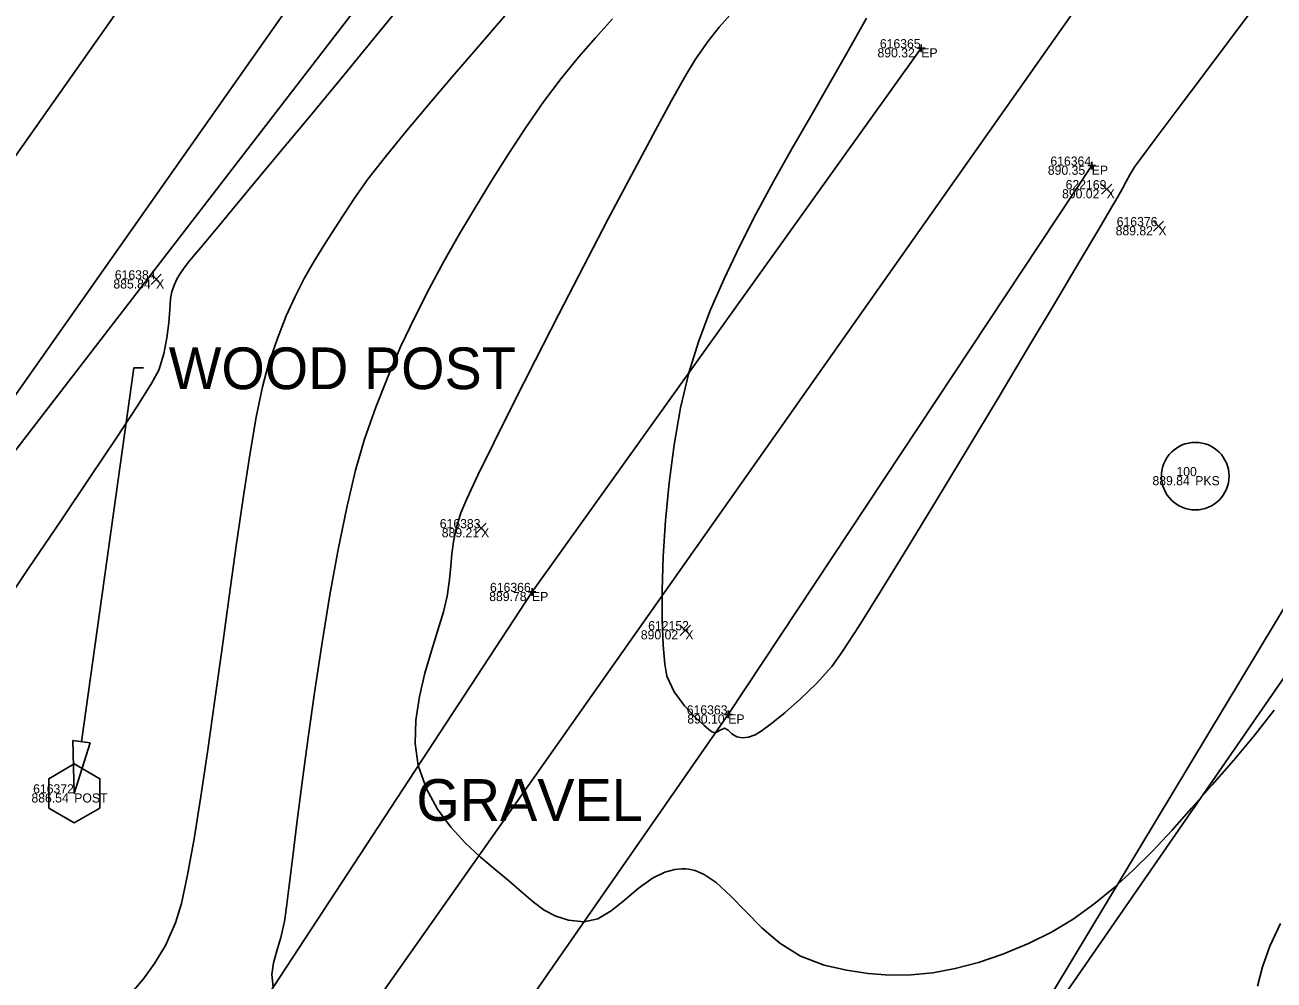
# Model space of a CAD drawing. Extents: x 1957117 to 1971063, y 701601 to 715861.
# Drawn here: x 1964258.29 to 1964306.2, y 707884.33 to 707920.97 of the extents above; entities that cross this region are included whole.
import ezdxf

# ---------------------------------------------------------------- set-up
doc = ezdxf.new("R2010")
doc.units = 0
for name, color, linetype in [('AP_X_Lights', 7, 'Continuous'), ('DT_X_Break_Line', 7, 'Continuous'), ('DT_X_Contour_Major', 7, 'Continuous'), ('DT_X_Contour_Minor', 7, 'Continuous'), ('GE_X_CL_20', 7, 'Continuous'), ('PM_P_Cells', 7, 'Continuous'), ('PM_P_Parking_Lot_Stall', 7, 'Continuous'), ('PV_P_Drive', 7, 'Continuous'), ('PV_P_Parking_Lot', 7, 'Continuous'), ('PV_P_Shoulder', 7, 'Continuous'), ('RD_X_Text', 7, 'Continuous'), ('RS_Raster1', 7, 'Continuous'), ('RW_X_Esmt_RR', 7, 'Continuous'), ('RW_X_Fee_RW', 7, 'Continuous'), ('SC_Scratch1', 7, 'Continuous'), ('SC_Shading5', 7, 'Continuous')]:
    doc.layers.add(name, color=color, linetype=linetype)

msp = doc.modelspace()

# ---------------------------------------------------------------- linework, layer by layer
at = {"layer": 'AP_X_Lights'}
for p, q in [((1964299.583, 707914.473), (1964299.971, 707914.863)), ((1964299.583, 707914.863), (1964299.971, 707914.473)), ((1964301.571, 707913.053), (1964301.959, 707913.443)), ((1964301.571, 707913.443), (1964301.959, 707913.053)), ((1964263.124, 707911.013), (1964263.512, 707911.403)), ((1964263.124, 707911.403), (1964263.512, 707911.013)), ((1964275.59, 707901.467), (1964275.978, 707901.857)), ((1964275.59, 707901.857), (1964275.978, 707901.467)), ((1964283.426, 707897.551), (1964283.814, 707897.941)), ((1964283.426, 707897.941), (1964283.814, 707897.551))]:
    msp.add_line(p, q, dxfattribs=at)
at = {"layer": 'DT_X_Break_Line'}
for points in [[(1964478.704, 708214.875), (1964453.755, 708170.775), (1964408.202, 708141.306), (1964400.334, 708086.021), (1964371.327, 708046.106), (1964340.94, 708005.645), (1964305.757, 707969.33), (1964277.446, 707929.999), (1964246.896, 707890.341)], [(1964501.633, 708199.836), (1964472.058, 708159.676), (1964442.718, 708119.139), (1964414.466, 708076.646), (1964403.549, 708024.16), (1964357.625, 707995.459), (1964339.239, 707946.448), (1964311.438, 707906.654), (1964292.589, 707875.355)]]:
    msp.add_lwpolyline(points, dxfattribs=at)
at = {"layer": 'DT_X_Contour_Major'}
msp.add_lwpolyline([(1964290.562, 707921.227), (1964289.865, 707919.982), (1964289.149, 707918.729), (1964288.426, 707917.473), (1964287.707, 707916.216), (1964287.004, 707914.96), (1964286.328, 707913.709), (1964285.69, 707912.465), (1964285.103, 707911.232), (1964284.577, 707910.011), (1964284.124, 707908.807), (1964283.755, 707907.622), (1964283.436, 707906.277), (1964283.184, 707904.855), (1964282.993, 707903.401), (1964282.858, 707901.959), (1964282.774, 707900.571), (1964282.735, 707899.281), (1964282.735, 707898.134), (1964282.769, 707897.173), (1964282.831, 707896.441), (1964282.915, 707895.983), (1964283.193, 707895.385), (1964283.587, 707894.845), (1964284.002, 707894.401), (1964284.342, 707894.089), (1964284.511, 707893.948), (1964284.635, 707893.85), (1964284.77, 707893.806), (1964284.927, 707893.9), (1964285.118, 707893.987), (1964285.256, 707893.911), (1964285.399, 707893.767), (1964285.592, 707893.657), (1964285.817, 707893.623), (1964286.041, 707893.645), (1964286.292, 707893.732), (1964286.527, 707893.875), (1964286.929, 707894.17), (1964287.449, 707894.591), (1964288.039, 707895.112), (1964288.651, 707895.709), (1964289.235, 707896.357), (1964289.633, 707896.914), (1964290.282, 707897.914), (1964291.135, 707899.275), (1964292.143, 707900.912), (1964293.258, 707902.743), (1964294.431, 707904.685), (1964295.614, 707906.653), (1964296.758, 707908.566), (1964297.815, 707910.339), (1964298.737, 707911.89), (1964299.475, 707913.134), (1964299.982, 707913.989), (1964300.207, 707914.372), (1964300.392, 707914.702), (1964300.527, 707914.964), (1964300.668, 707915.222), (1964300.865, 707915.544), (1964301.087, 707915.849), (1964301.636, 707916.584), (1964302.478, 707917.708), (1964303.581, 707919.177), (1964304.911, 707920.947), (1964306.435, 707922.977)], dxfattribs=at)
msp.add_lwpolyline([(1964290.562, 707921.227), (1964289.865, 707919.982), (1964289.149, 707918.729), (1964288.426, 707917.473), (1964287.707, 707916.216), (1964287.004, 707914.96), (1964286.328, 707913.709), (1964285.69, 707912.465), (1964285.103, 707911.232), (1964284.577, 707910.011), (1964284.124, 707908.807), (1964283.755, 707907.622), (1964283.436, 707906.277), (1964283.184, 707904.855), (1964282.993, 707903.401), (1964282.858, 707901.959), (1964282.774, 707900.571), (1964282.735, 707899.281), (1964282.735, 707898.134), (1964282.769, 707897.173), (1964282.831, 707896.441), (1964282.915, 707895.983), (1964283.193, 707895.385), (1964283.587, 707894.845), (1964284.002, 707894.401), (1964284.342, 707894.089), (1964284.511, 707893.948), (1964284.635, 707893.85), (1964284.77, 707893.806), (1964284.927, 707893.9), (1964285.118, 707893.987), (1964285.256, 707893.911), (1964285.399, 707893.767), (1964285.592, 707893.657), (1964285.817, 707893.623), (1964286.041, 707893.645), (1964286.292, 707893.732), (1964286.527, 707893.875), (1964286.929, 707894.17), (1964287.449, 707894.591), (1964288.039, 707895.112), (1964288.651, 707895.709), (1964289.235, 707896.357), (1964289.633, 707896.914), (1964290.282, 707897.914), (1964291.135, 707899.275), (1964292.143, 707900.912), (1964293.258, 707902.743), (1964294.431, 707904.685), (1964295.614, 707906.653), (1964296.758, 707908.566), (1964297.815, 707910.339), (1964298.737, 707911.89), (1964299.475, 707913.134), (1964299.982, 707913.989), (1964300.207, 707914.372), (1964300.392, 707914.702), (1964300.527, 707914.964), (1964300.668, 707915.222), (1964300.865, 707915.544), (1964301.087, 707915.849), (1964301.636, 707916.584), (1964302.478, 707917.708), (1964303.581, 707919.177), (1964304.911, 707920.947), (1964306.435, 707922.977)], dxfattribs=at)
at = {"layer": 'DT_X_Contour_Minor'}
for points in [[(1964257.109, 707898.177), (1964258.412, 707900.097), (1964259.66, 707901.94), (1964260.806, 707903.64), (1964261.802, 707905.134), (1964262.602, 707906.356), (1964263.159, 707907.243), (1964263.424, 707907.73), (1964263.619, 707908.353), (1964263.737, 707908.966), (1964263.803, 707909.542), (1964263.84, 707910.049), (1964263.872, 707910.46), (1964263.924, 707910.744), (1964264.022, 707911.01), (1964264.118, 707911.213), (1964264.234, 707911.406), (1964264.391, 707911.646), (1964264.603, 707911.915), (1964265.108, 707912.526), (1964265.863, 707913.434), (1964266.825, 707914.589), (1964267.953, 707915.944), (1964269.204, 707917.451), (1964270.536, 707919.062), (1964271.907, 707920.729), (1964273.274, 707922.404)], [(1964257.109, 707898.177), (1964258.412, 707900.097), (1964259.66, 707901.94), (1964260.806, 707903.64), (1964261.802, 707905.134), (1964262.602, 707906.356), (1964263.159, 707907.243), (1964263.424, 707907.73), (1964263.619, 707908.353), (1964263.737, 707908.966), (1964263.803, 707909.542), (1964263.84, 707910.049), (1964263.872, 707910.46), (1964263.924, 707910.744), (1964264.022, 707911.01), (1964264.118, 707911.213), (1964264.234, 707911.406), (1964264.391, 707911.646), (1964264.603, 707911.915), (1964265.108, 707912.526), (1964265.863, 707913.434), (1964266.825, 707914.589), (1964267.953, 707915.944), (1964269.204, 707917.451), (1964270.536, 707919.062), (1964271.907, 707920.729), (1964273.274, 707922.404)], [(1964262.385, 707883.842), (1964262.83, 707884.371), (1964263.262, 707884.957), (1964263.676, 707885.655), (1964264.067, 707886.52), (1964264.292, 707887.265), (1964264.53, 707888.359), (1964264.78, 707889.744), (1964265.039, 707891.363), (1964265.305, 707893.16), (1964265.576, 707895.077), (1964265.848, 707897.058), (1964266.121, 707899.045), (1964266.391, 707900.981), (1964266.656, 707902.811), (1964266.914, 707904.475), (1964267.162, 707905.919), (1964267.398, 707907.084), (1964267.62, 707907.914), (1964267.977, 707908.941), (1964268.313, 707909.806), (1964268.647, 707910.556), (1964268.997, 707911.241), (1964269.382, 707911.911), (1964269.82, 707912.615), (1964270.33, 707913.401), (1964270.931, 707914.319), (1964271.445, 707915.049), (1964272.099, 707915.896), (1964272.871, 707916.843), (1964273.739, 707917.876), (1964274.68, 707918.977), (1964275.671, 707920.132), (1964276.69, 707921.324)], [(1964262.385, 707883.842), (1964262.83, 707884.371), (1964263.262, 707884.957), (1964263.676, 707885.655), (1964264.067, 707886.52), (1964264.292, 707887.265), (1964264.53, 707888.359), (1964264.78, 707889.744), (1964265.039, 707891.363), (1964265.305, 707893.16), (1964265.576, 707895.077), (1964265.848, 707897.058), (1964266.121, 707899.045), (1964266.391, 707900.981), (1964266.656, 707902.811), (1964266.914, 707904.475), (1964267.162, 707905.919), (1964267.398, 707907.084), (1964267.62, 707907.914), (1964267.977, 707908.941), (1964268.313, 707909.806), (1964268.647, 707910.556), (1964268.997, 707911.241), (1964269.382, 707911.911), (1964269.82, 707912.615), (1964270.33, 707913.401), (1964270.931, 707914.319), (1964271.445, 707915.049), (1964272.099, 707915.896), (1964272.871, 707916.843), (1964273.739, 707917.876), (1964274.68, 707918.977), (1964275.671, 707920.132), (1964276.69, 707921.324)], [(1964285.325, 707921.35), (1964284.919, 707920.891), (1964284.488, 707920.347), (1964284.013, 707919.664), (1964283.638, 707919.039), (1964283.078, 707918.041), (1964282.37, 707916.74), (1964281.55, 707915.203), (1964280.652, 707913.501), (1964279.714, 707911.704), (1964278.77, 707909.879), (1964277.857, 707908.098), (1964277.011, 707906.428), (1964276.268, 707904.939), (1964275.663, 707903.701), (1964275.232, 707902.783), (1964275.012, 707902.253), (1964274.833, 707901.646), (1964274.727, 707901.139), (1964274.667, 707900.68), (1964274.624, 707900.214), (1964274.571, 707899.69), (1964274.48, 707899.053), (1964274.341, 707898.456), (1964274.129, 707897.748), (1964273.879, 707896.953), (1964273.63, 707896.096), (1964273.418, 707895.203), (1964273.28, 707894.298), (1964273.254, 707893.406), (1964273.377, 707892.553), (1964273.687, 707891.664), (1964274.114, 707890.88), (1964274.626, 707890.188), (1964275.187, 707889.58), (1964275.765, 707889.045), (1964276.324, 707888.571), (1964276.831, 707888.15), (1964277.337, 707887.709), (1964277.783, 707887.326), (1964278.207, 707887.01), (1964278.647, 707886.77), (1964279.143, 707886.616), (1964279.731, 707886.558), (1964280.267, 707886.672), (1964280.779, 707886.974), (1964281.284, 707887.386), (1964281.803, 707887.832), (1964282.355, 707888.233), (1964282.832, 707888.469), (1964283.217, 707888.572), (1964283.489, 707888.595), (1964283.63, 707888.591), (1964283.754, 707888.578), (1964283.996, 707888.522), (1964284.345, 707888.37), (1964284.797, 707888.063), (1964285.356, 707887.55), (1964285.934, 707886.953), (1964286.555, 707886.328), (1964287.247, 707885.737), (1964288.034, 707885.238), (1964288.943, 707884.892), (1964289.799, 707884.7), (1964290.633, 707884.572), (1964291.457, 707884.511), (1964292.281, 707884.52), (1964293.116, 707884.603), (1964293.973, 707884.762), (1964294.861, 707885), (1964295.792, 707885.32), (1964296.777, 707885.727), (1964297.661, 707886.164), (1964298.492, 707886.666), (1964299.284, 707887.23), (1964300.047, 707887.854), (1964300.792, 707888.536), (1964301.531, 707889.275), (1964302.275, 707890.068), (1964303.036, 707890.914), (1964303.826, 707891.81), (1964304.654, 707892.755), (1964305.429, 707893.677), (1964306.202, 707894.674)], [(1964285.325, 707921.35), (1964284.919, 707920.891), (1964284.488, 707920.347), (1964284.013, 707919.664), (1964283.638, 707919.039), (1964283.078, 707918.041), (1964282.37, 707916.74), (1964281.55, 707915.203), (1964280.652, 707913.501), (1964279.714, 707911.704), (1964278.77, 707909.879), (1964277.857, 707908.098), (1964277.011, 707906.428), (1964276.268, 707904.939), (1964275.663, 707903.701), (1964275.232, 707902.783), (1964275.012, 707902.253), (1964274.833, 707901.646), (1964274.727, 707901.139), (1964274.667, 707900.68), (1964274.624, 707900.214), (1964274.571, 707899.69), (1964274.48, 707899.053), (1964274.341, 707898.456), (1964274.129, 707897.748), (1964273.879, 707896.953), (1964273.63, 707896.096), (1964273.418, 707895.203), (1964273.28, 707894.298), (1964273.254, 707893.406), (1964273.377, 707892.553), (1964273.687, 707891.664), (1964274.114, 707890.88), (1964274.626, 707890.188), (1964275.187, 707889.58), (1964275.765, 707889.045), (1964276.324, 707888.571), (1964276.831, 707888.15), (1964277.337, 707887.709), (1964277.783, 707887.326), (1964278.207, 707887.01), (1964278.647, 707886.77), (1964279.143, 707886.616), (1964279.731, 707886.558), (1964280.267, 707886.672), (1964280.779, 707886.974), (1964281.284, 707887.386), (1964281.803, 707887.832), (1964282.355, 707888.233), (1964282.832, 707888.469), (1964283.217, 707888.572), (1964283.489, 707888.595), (1964283.63, 707888.591), (1964283.754, 707888.578), (1964283.996, 707888.522), (1964284.345, 707888.37), (1964284.797, 707888.063), (1964285.356, 707887.55), (1964285.934, 707886.953), (1964286.555, 707886.328), (1964287.247, 707885.737), (1964288.034, 707885.238), (1964288.943, 707884.892), (1964289.799, 707884.7), (1964290.633, 707884.572), (1964291.457, 707884.511), (1964292.281, 707884.52), (1964293.116, 707884.603), (1964293.973, 707884.762), (1964294.861, 707885), (1964295.792, 707885.32), (1964296.777, 707885.727), (1964297.661, 707886.164), (1964298.492, 707886.666), (1964299.284, 707887.23), (1964300.047, 707887.854), (1964300.792, 707888.536), (1964301.531, 707889.275), (1964302.275, 707890.068), (1964303.036, 707890.914), (1964303.826, 707891.81), (1964304.654, 707892.755), (1964305.429, 707893.677), (1964306.202, 707894.674)], [(1964267.815, 707884.055), (1964267.758, 707884.537), (1964267.818, 707884.987), (1964267.948, 707885.448), (1964268.104, 707885.961), (1964268.242, 707886.57), (1964268.305, 707887.026), (1964268.408, 707887.844), (1964268.547, 707888.968), (1964268.719, 707890.344), (1964268.923, 707891.918), (1964269.154, 707893.634), (1964269.41, 707895.44), (1964269.688, 707897.28), (1964269.986, 707899.099), (1964270.3, 707900.843), (1964270.629, 707902.459), (1964270.968, 707903.89), (1964271.316, 707905.084), (1964271.748, 707906.31), (1964272.215, 707907.496), (1964272.712, 707908.646), (1964273.237, 707909.763), (1964273.788, 707910.852), (1964274.362, 707911.915), (1964274.955, 707912.957), (1964275.565, 707913.982), (1964276.19, 707914.994), (1964276.827, 707915.996), (1964277.472, 707916.992), (1964278.173, 707918.015), (1964278.852, 707918.919), (1964279.516, 707919.731), (1964280.171, 707920.482), (1964280.822, 707921.202)], [(1964267.815, 707884.055), (1964267.758, 707884.537), (1964267.818, 707884.987), (1964267.948, 707885.448), (1964268.104, 707885.961), (1964268.242, 707886.57), (1964268.305, 707887.026), (1964268.408, 707887.844), (1964268.547, 707888.968), (1964268.719, 707890.344), (1964268.923, 707891.918), (1964269.154, 707893.634), (1964269.41, 707895.44), (1964269.688, 707897.28), (1964269.986, 707899.099), (1964270.3, 707900.843), (1964270.629, 707902.459), (1964270.968, 707903.89), (1964271.316, 707905.084), (1964271.748, 707906.31), (1964272.215, 707907.496), (1964272.712, 707908.646), (1964273.237, 707909.763), (1964273.788, 707910.852), (1964274.362, 707911.915), (1964274.955, 707912.957), (1964275.565, 707913.982), (1964276.19, 707914.994), (1964276.827, 707915.996), (1964277.472, 707916.992), (1964278.173, 707918.015), (1964278.852, 707918.919), (1964279.516, 707919.731), (1964280.171, 707920.482), (1964280.822, 707921.202)], [(1964306.448, 707886.499), (1964306.034, 707885.629), (1964305.757, 707884.829), (1964305.564, 707884.087)], [(1964306.448, 707886.499), (1964306.034, 707885.629), (1964305.757, 707884.829), (1964305.564, 707884.087)]]:
    msp.add_lwpolyline(points, dxfattribs=at)
at = {"layer": 'GE_X_CL_20'}
msp.add_lwpolyline([(1964578.061, 708318.542), (1963713.717, 707090.878)], dxfattribs=at)
at = {"layer": 'PM_P_Cells'}
for points in [[(1964264.305, 707878.693), (1964277.738, 707899.215), (1964292.67, 707920.076)], [(1964299.207, 707915.572), (1964285.264, 707894.516), (1964271.26, 707874.375)]]:
    msp.add_lwpolyline(points, dxfattribs=at)
at = {"layer": 'PM_P_Parking_Lot_Stall'}
msp.add_lwpolyline([(1964259.203, 707890.921), (1964260.18, 707890.357), (1964261.157, 707890.921), (1964261.157, 707892.051), (1964260.18, 707892.615), (1964259.203, 707892.051), (1964259.203, 707890.921)], dxfattribs=at)
at = {"layer": 'PV_P_Drive'}
for p, q in [((1964292.524, 707920.076), (1964292.816, 707920.076)), ((1964292.67, 707920.222), (1964292.67, 707919.93)), ((1964292.67, 707920.076), (1964292.67, 707920.076)), ((1964299.061, 707915.572), (1964299.353, 707915.572)), ((1964299.207, 707915.718), (1964299.207, 707915.426)), ((1964299.207, 707915.572), (1964299.207, 707915.572)), ((1964277.738, 707899.361), (1964277.738, 707899.069)), ((1964277.592, 707899.215), (1964277.884, 707899.215)), ((1964277.738, 707899.215), (1964277.738, 707899.215)), ((1964285.118, 707894.516), (1964285.41, 707894.516)), ((1964285.264, 707894.662), (1964285.264, 707894.37)), ((1964285.264, 707894.516), (1964285.264, 707894.516))]:
    msp.add_line(p, q, dxfattribs=at)
at = {"layer": 'PV_P_Parking_Lot'}
msp.add_circle((1964303.177, 707903.659), 1.297, dxfattribs=at)
at = {"layer": 'RD_X_Text'}
for points in [[(1964260.458, 707893.467), (1964262.471, 707907.812)], [(1964262.471, 707907.812), (1964262.831, 707907.812)]]:
    msp.add_lwpolyline(points, dxfattribs=at)
msp.add_lwpolyline([(1964260.788, 707893.42), (1964260.18, 707891.486), (1964260.128, 707893.513)], close=True, dxfattribs=at)
at = {"layer": 'RW_X_Esmt_RR'}
for points in [[(1963697.364, 707102.392), (1963811.822, 707264.962), (1963799.822, 707265.288), (1964553.531, 708335.813)], [(1964082.273, 707657.005), (1964557.619, 708332.934)]]:
    msp.add_lwpolyline(points, dxfattribs=at)
at = {"layer": 'RW_X_Fee_RW'}
msp.add_lwpolyline([(1963881.046, 707276.431), (1964172.578, 707701.964), (1964668.324, 708419.582), (1964735.207, 708501.875), (1964966.496, 708718.802), (1965107.468, 708816.338), (1965585.552, 709094.216), (1966091.861, 709326.705), (1966247.281, 709386.816), (1966633.174, 709551.737), (1966943.202, 709670.565), (1967172.032, 709812.662), (1967935.697, 710373.174), (1968346.714, 710683.963), (1968484.345, 710796.182), (1968743.632, 711067.038), (1968903.937, 711275.819), (1969041.222, 711501.316), (1969638.166, 712572.015), (1970019.077, 713196.718)], dxfattribs=at)
at = {"layer": 'SC_Shading5'}
for points in [[(1963589.678, 706586.994), (1963626.625, 706689.548), (1963651.76, 706746.832), (1963668.09, 706778.596), (1963682.768, 706805.402), (1963734.424, 706911.594), (1963826.849, 707116.717), (1963877.258, 707215.645), (1963964.981, 707354.472), (1964070.526, 707509.355), (1964132.574, 707601.994), (1964163.9, 707642.169), (1964191.2, 707685.167), (1964278.98, 707807.131), (1964326.11, 707874.364), (1964396.427, 707968.962), (1964508.519, 708133.679), (1964655.588, 708336.552), (1964745.319, 708429.172), (1964840.327, 708522.317), (1964988.178, 708660.245), (1965089.796, 708739.041), (1965251.743, 708835.216), (1965415.807, 708922.048), (1965866.2, 709149.38), (1966173.543, 709294.131), (1966283.627, 709338.196), (1966534.003, 709419.214), (1966689.084, 709471.266), (1967008.468, 709641.817), (1967166.677, 709750.124), (1967422.113, 709931.083), (1967818.707, 710198.831), (1968187.021, 710459.852), (1968360.589, 710592.493), (1968496.543, 710707.847), (1968606.427, 710809.378), (1968733.391, 710937.091), (1968807.28, 711025.4), (1968843.008, 711077.094), (1968863.233, 711106.099), (1968909.747, 711171.311), (1968974.133, 711279.559), (1969130.932, 711546.915), (1969247.433, 711744.686), (1969402.714, 712016.424), (1969505.287, 712191.789), (1969666.311, 712460.805), (1969771.586, 712639.896), (1969880.058, 712820.917), (1969964.994, 712955.706), (1969990.005, 713000.084), (1970030.065, 713068.479)], [(1963609.915, 706579.703), (1963646.615, 706681.572), (1963671.193, 706737.585), (1963687.092, 706768.511), (1963701.884, 706795.526), (1963753.906, 706902.469), (1963846.249, 707107.41), (1963895.973, 707204.994), (1963982.966, 707342.667), (1964088.35, 707497.312), (1964150.015, 707589.379), (1964181.502, 707629.761), (1964209.024, 707673.109), (1964296.517, 707794.674), (1964343.552, 707861.772), (1964413.958, 707956.489), (1964526.123, 708121.313), (1964672.104, 708322.686), (1964760.576, 708414.006), (1964855.195, 708506.77), (1965002.134, 708643.847), (1965101.925, 708721.226), (1965262.272, 708816.451), (1965425.685, 708902.939), (1965875.63, 709130.044), (1966182.13, 709274.398), (1966290.944, 709317.954), (1966540.737, 709398.785), (1966697.632, 709451.445), (1967019.644, 709623.399), (1967178.971, 709732.471), (1967434.35, 709913.39), (1967830.945, 710181.14), (1968199.774, 710442.525), (1968374.086, 710575.735), (1968510.806, 710691.739), (1968621.36, 710793.889), (1968749.296, 710922.58), (1968824.413, 711012.355), (1968860.678, 711064.827), (1968880.812, 711093.701), (1968927.778, 711159.547), (1968992.655, 711268.62), (1969149.476, 711536.015), (1969266.039, 711733.891), (1969421.336, 712005.657), (1969523.8, 712180.835), (1969684.812, 712449.831), (1969790.084, 712628.917), (1969898.385, 712809.653), (1969983.474, 712944.685), (1970008.657, 712989.367), (1970048.626, 713057.607)]]:
    msp.add_spline(points, degree=3, dxfattribs=at)

# ---------------------------------------------------------------- texts
at = {"layer": 'DT_X_Break_Line'}
msp.add_text('GRAVEL', height=1.6, dxfattribs=at).set_placement((1964273.303, 707890.433))
at = {"layer": 'PV_P_Shoulder'}
for s, p in [('890.32', (1964290.989, 707919.726)), ('890.35', (1964297.523, 707915.222)), ('890.02', (1964298.068, 707914.318)), ('889.82', (1964300.123, 707912.898)), ('885.84', (1964261.681, 707910.858)), ('889.84', (1964301.535, 707903.309)), ('889.21', (1964274.276, 707901.312)), ('889.78', (1964276.096, 707898.865)), ('890.02', (1964281.911, 707897.396)), ('890.10', (1964283.693, 707894.166)), ('886.54', (1964258.538, 707891.136))]:
    msp.add_text(s, height=0.35, dxfattribs=at).set_placement(p)
at = {"layer": 'RD_X_Text'}
msp.add_text('WOOD POST', height=1.6, dxfattribs=at).set_placement((1964263.804, 707906.997))
at = {"layer": 'RS_Raster1'}
for s, p in [('616365', (1964291.08, 707920.076)), ('616364', (1964297.62, 707915.572)), ('622169', (1964298.206, 707914.668)), ('616376', (1964300.164, 707913.248)), ('616384', (1964261.736, 707911.208)), ('100', (1964302.455, 707903.659)), ('616383', (1964274.2, 707901.662)), ('616366', (1964276.126, 707899.215)), ('612152', (1964282.193, 707897.746)), ('616363', (1964283.674, 707894.516)), ('616372', (1964258.604, 707891.486))]:
    msp.add_text(s, height=0.35, dxfattribs=at).set_placement(p)
at = {"layer": 'SC_Scratch1'}
for s, p in [('EP', (1964292.67, 707919.726)), ('EP', (1964299.207, 707915.222)), ('X', (1964299.777, 707914.318)), ('X', (1964301.765, 707912.898)), ('X', (1964263.318, 707910.858)), ('PKS', (1964303.177, 707903.309)), ('X', (1964275.784, 707901.312)), ('EP', (1964277.738, 707898.865)), ('X', (1964283.62, 707897.396)), ('EP', (1964285.264, 707894.166)), ('POST', (1964260.18, 707891.136))]:
    msp.add_text(s, height=0.35, dxfattribs=at).set_placement(p)

doc.saveas('drawing.dxf')
